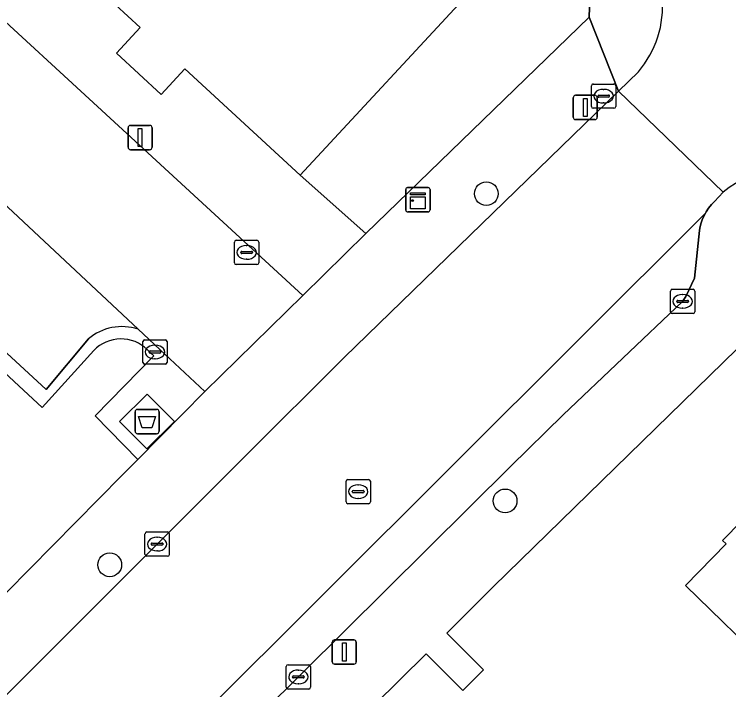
# Model space of a CAD drawing. Extents: x 159217 to 160349, y 381246 to 382172.
# Drawn here: x 159909.62 to 159939.01, y 381798.65 to 381826.46 of the extents above; entities that cross this region are included whole.
import ezdxf

# ---------------------------------------------------------------- set-up
doc = ezdxf.new("R2010")
doc.units = 0
for name, color, linetype in [('IMGEO_Afval_apart_plaats', 7, 'Continuous'), ('IMGEO_Boom', 7, 'Continuous'), ('IMGEO_Erf', 7, 'Continuous'), ('IMGEO_Groenvoorziening', 7, 'Continuous'), ('IMGEO_Kast', 7, 'Continuous'), ('IMGEO_Kolk', 7, 'Continuous'), ('IMGEO_Lichtmast', 7, 'Continuous'), ('IMGEO_Pand', 7, 'Continuous'), ('IMGEO_Parkeervlak_gesloten', 7, 'Continuous'), ('IMGEO_Parkeervlak_open', 7, 'Continuous'), ('IMGEO_Rijbaan_lokaal_gesloten', 7, 'Continuous'), ('IMGEO_Rijbaan_lokaal_open', 7, 'Continuous'), ('IMGEO_Rioolput', 7, 'Continuous'), ('IMGEO_Voetpad_gesloten', 7, 'Continuous'), ('IMGEO_Voetpad_open', 7, 'Continuous')]:
    doc.layers.add(name, color=color, linetype=linetype)

msp = doc.modelspace()

# ---------------------------------------------------------------- linework, layer by layer
at = {"layer": 'IMGEO_Afval_apart_plaats'}
for p, q in [((159914.583, 381809.296), (159914.583, 381810.096)), ((159914.583, 381810.096), (159914.583, 381809.296)), ((159914.683, 381810.196), (159915.473, 381810.196)), ((159915.473, 381810.196), (159914.683, 381810.196)), ((159915.573, 381810.096), (159915.573, 381809.296)), ((159915.573, 381809.296), (159915.573, 381810.096)), ((159915.473, 381809.196), (159914.683, 381809.196)), ((159914.683, 381809.196), (159915.473, 381809.196))]:
    msp.add_line(p, q, dxfattribs=at)
msp.add_lwpolyline([(159914.726, 381809.91), (159915.43, 381809.91), (159915.281, 381809.44), (159914.875, 381809.44), (159914.726, 381809.91)], dxfattribs=at)
for centre, start, end in [((159914.683, 381810.096), 90, 180), ((159914.683, 381810.096), 90, 180), ((159915.473, 381810.096), 0, 90), ((159915.473, 381810.096), 360, 90), ((159914.683, 381809.296), 180, 270), ((159914.683, 381809.296), 180, 270), ((159915.473, 381809.296), 270, 0), ((159915.473, 381809.296), 270, 0)]:
    msp.add_arc(centre, 0.1, start, end, dxfattribs=at)
at = {"layer": 'IMGEO_Boom'}
for centre in [(159929.036, 381819.077), (159929.809, 381806.427), (159913.542, 381803.798)]:
    msp.add_circle(centre, 0.489, dxfattribs=at)
at = {"layer": 'IMGEO_Erf'}
for points in [[(159940.454, 381813.753), (159929.336, 381802.899), (159927.416, 381800.988), (159928.917, 381799.476), (159928.063, 381798.627), (159926.561, 381800.137), (159922.301, 381795.92), (159906.801, 381780.326), (159924.33, 381763.872), (159925.115, 381764.67), (159925.088, 381764.697), (159923.245, 381766.559), (159925.305, 381768.599), (159928.189, 381771.455), (159931.083, 381774.32), (159932.926, 381772.458), (159936.097, 381775.597), (159934.248, 381777.453), (159937.123, 381780.317), (159940.008, 381783.19)], [(159940.812, 381799.455), (159937.231, 381802.944), (159938.899, 381804.656), (159938.756, 381804.796), (159945.095, 381811.253)]]:
    msp.add_lwpolyline(points, dxfattribs=at)
at = {"layer": 'IMGEO_Groenvoorziening'}
for points in [[(159906.57, 381848.156), (159917.516, 381837.973), (159928.608, 381827.654), (159921.379, 381819.838), (159924.084, 381817.44), (159933.265, 381826.34), (159933.739, 381839.573), (159933.722, 381839.82), (159933.683, 381840.065), (159933.622, 381840.305), (159933.54, 381840.539), (159933.438, 381840.764), (159933.315, 381840.98), (159933.174, 381841.183), (159933.016, 381841.373), (159932.947, 381841.446), (159926.719, 381834.762), (159924.539, 381836.75), (159930.515, 381843.175), (159920.4, 381849.909), (159915.779, 381844.906), (159913.6, 381846.901), (159917.884, 381851.585), (159907.763, 381858.313)], [(159912.887, 381812.621), (159910.756, 381810.27), (159896.655, 381823.374), (159888.7, 381830.703), (159880.242, 381838.676), (159873.353, 381833.285), (159872.336, 381831.31)], [(159857.487, 381819.613), (159889.337, 381790.147), (159885.563, 381786.183), (159885.473, 381786.053), (159885.395, 381785.916), (159885.33, 381785.772), (159885.278, 381785.623), (159885.239, 381785.47), (159885.214, 381785.314), (159885.203, 381785.157), (159885.207, 381784.999), (159885.224, 381784.842), (159885.255, 381784.687), (159885.3, 381784.536), (159885.359, 381784.389), (159885.416, 381784.273), (159888.474, 381781.541), (159914.045, 381807.475)], [(159914.045, 381807.475), (159914.692, 381808.131), (159912.949, 381809.933), (159915.351, 381812.402), (159915.223, 381812.529), (159915.093, 381812.652)]]:
    msp.add_lwpolyline(points, dxfattribs=at)
msp.add_arc((159914.005, 381811.544), 1.553, 45.5376, 136.0726, dxfattribs=at)
at = {"layer": 'IMGEO_Kast'}
for p, q in [((159925.721, 381818.402), (159925.721, 381819.243)), ((159925.721, 381819.243), (159925.721, 381818.402)), ((159925.796, 381819.327), (159926.637, 381819.327)), ((159926.637, 381819.327), (159925.796, 381819.327)), ((159926.721, 381819.252), (159926.721, 381818.411)), ((159926.721, 381818.411), (159926.721, 381819.252)), ((159926.646, 381818.327), (159925.805, 381818.327)), ((159925.805, 381818.327), (159926.646, 381818.327))]:
    msp.add_line(p, q, dxfattribs=at)
for points in [[(159925.916, 381819.117), (159926.516, 381819.117), (159926.516, 381819.032), (159925.916, 381819.032), (159925.916, 381819.117)], [(159925.916, 381818.942), (159926.516, 381818.942), (159926.516, 381818.453), (159925.916, 381818.453), (159925.916, 381818.942)]]:
    msp.add_lwpolyline(points, dxfattribs=at)
msp.add_circle((159926, 381818.791), 0.0377, dxfattribs=at)
for centre, start, end in [((159925.799, 381819.249), 92.4484, 184.2845), ((159925.799, 381819.249), 92.4484, 184.2845), ((159926.643, 381819.249), 2.4484, 94.2845), ((159926.643, 381819.249), 2.4484, 94.2845), ((159925.799, 381818.405), 182.4484, 274.2845), ((159925.799, 381818.405), 182.4484, 274.2845), ((159926.643, 381818.405), 272.4484, 4.2845), ((159926.643, 381818.405), 272.4484, 4.2845)]:
    msp.add_arc(centre, 0.0779, start, end, dxfattribs=at)
at = {"layer": 'IMGEO_Kolk'}
for p, q in [((159933.36, 381822.666), (159933.36, 381823.518)), ((159933.435, 381823.592), (159934.287, 381823.592)), ((159933.848, 381823.372), (159933.873, 381823.372)), ((159934.361, 381823.518), (159934.361, 381822.666)), ((159933.619, 381823.086), (159933.619, 381823.098)), ((159934.057, 381823.049), (159933.659, 381823.049)), ((159933.662, 381823.135), (159934.06, 381823.135)), ((159934.103, 381823.098), (159934.103, 381823.086)), ((159933.871, 381822.812), (159933.846, 381822.812)), ((159934.287, 381822.592), (159933.435, 381822.592)), ((159918.747, 381817.158), (159919.599, 381817.158)), ((159918.672, 381816.232), (159918.672, 381817.084)), ((159919.16, 381816.938), (159919.185, 381816.938)), ((159919.673, 381817.084), (159919.673, 381816.232)), ((159918.931, 381816.652), (159918.931, 381816.664)), ((159919.369, 381816.615), (159918.971, 381816.615)), ((159918.974, 381816.701), (159919.372, 381816.701)), ((159919.415, 381816.664), (159919.415, 381816.652)), ((159919.183, 381816.378), (159919.158, 381816.378)), ((159919.599, 381816.158), (159918.747, 381816.158)), ((159936.688, 381815.142), (159937.54, 381815.142)), ((159936.613, 381814.216), (159936.613, 381815.068)), ((159937.101, 381814.922), (159937.126, 381814.922)), ((159937.614, 381815.068), (159937.614, 381814.216)), ((159936.872, 381814.636), (159936.872, 381814.648)), ((159937.31, 381814.599), (159936.912, 381814.599)), ((159936.915, 381814.685), (159937.313, 381814.685)), ((159937.356, 381814.648), (159937.356, 381814.636)), ((159937.124, 381814.362), (159937.099, 381814.362)), ((159937.54, 381814.142), (159936.688, 381814.142)), ((159914.978, 381813.059), (159915.83, 381813.059)), ((159914.903, 381812.133), (159914.903, 381812.985)), ((159915.391, 381812.839), (159915.416, 381812.839)), ((159915.904, 381812.985), (159915.904, 381812.133)), ((159915.162, 381812.553), (159915.162, 381812.565)), ((159915.6, 381812.516), (159915.202, 381812.516)), ((159915.205, 381812.602), (159915.603, 381812.602)), ((159915.646, 381812.565), (159915.646, 381812.553)), ((159915.414, 381812.279), (159915.389, 381812.279)), ((159915.83, 381812.059), (159914.978, 381812.059)), ((159915.068, 381805.149), (159915.92, 381805.149)), ((159914.993, 381804.223), (159914.993, 381805.075)), ((159915.481, 381804.929), (159915.506, 381804.929)), ((159915.994, 381805.075), (159915.994, 381804.223)), ((159915.252, 381804.643), (159915.252, 381804.655)), ((159915.69, 381804.606), (159915.292, 381804.606)), ((159915.295, 381804.692), (159915.693, 381804.692)), ((159915.736, 381804.655), (159915.736, 381804.643)), ((159915.504, 381804.369), (159915.479, 381804.369)), ((159915.92, 381804.149), (159915.068, 381804.149)), ((159920.805, 381798.757), (159920.805, 381799.609)), ((159920.88, 381799.683), (159921.732, 381799.683)), ((159921.806, 381799.609), (159921.806, 381798.757)), ((159921.107, 381799.226), (159921.505, 381799.226)), ((159921.293, 381799.463), (159921.318, 381799.463)), ((159921.064, 381799.177), (159921.064, 381799.189)), ((159921.502, 381799.14), (159921.104, 381799.14)), ((159921.548, 381799.189), (159921.548, 381799.177)), ((159921.732, 381798.683), (159920.88, 381798.683)), ((159921.316, 381798.903), (159921.291, 381798.903))]:
    msp.add_line(p, q, dxfattribs=at)
for points in [[(159933.36, 381822.666), (159933.36, 381823.518)], [(159933.435, 381823.592), (159934.287, 381823.592)], [(159934.361, 381823.518), (159934.361, 381822.666)], [(159934.287, 381822.592), (159933.435, 381822.592)], [(159918.747, 381817.158), (159919.599, 381817.158)], [(159918.672, 381816.232), (159918.672, 381817.084)], [(159919.673, 381817.084), (159919.673, 381816.232)], [(159919.599, 381816.158), (159918.747, 381816.158)], [(159936.688, 381815.142), (159937.54, 381815.142)], [(159936.613, 381814.216), (159936.613, 381815.068)], [(159937.614, 381815.068), (159937.614, 381814.216)], [(159937.54, 381814.142), (159936.688, 381814.142)], [(159914.978, 381813.059), (159915.83, 381813.059)], [(159914.903, 381812.133), (159914.903, 381812.985)], [(159915.904, 381812.985), (159915.904, 381812.133)], [(159915.83, 381812.059), (159914.978, 381812.059)], [(159915.068, 381805.149), (159915.92, 381805.149)], [(159914.993, 381804.223), (159914.993, 381805.075)], [(159915.994, 381805.075), (159915.994, 381804.223)], [(159915.92, 381804.149), (159915.068, 381804.149)], [(159920.805, 381798.757), (159920.805, 381799.609)], [(159920.88, 381799.683), (159921.732, 381799.683)], [(159921.806, 381799.609), (159921.806, 381798.757)], [(159921.732, 381798.683), (159920.88, 381798.683)]]:
    msp.add_lwpolyline(points, dxfattribs=at)
for centre, radius, start, end in [((159933.437, 381823.516), 0.0765, 91.552, 178.448), ((159933.437, 381823.516), 0.0765, 91.552, 178.448), ((159934.285, 381823.516), 0.0765, 1.552, 88.448), ((159934.285, 381823.516), 0.0765, 1.552, 88.448), ((159933.659, 381823.095), 0.0403, 85.8775, 175.7526), ((159933.656, 381823.085), 0.0366, 178.938, 274.7102), ((159934.06, 381823.092), 0.043, 264.8664, 352.4533), ((159934.064, 381823.097), 0.0386, 1.7309, 96.639), ((159933.437, 381822.668), 0.0765, 181.552, 268.448), ((159933.437, 381822.668), 0.0765, 181.552, 268.448), ((159934.285, 381822.668), 0.0765, 271.552, 358.448), ((159934.285, 381822.668), 0.0765, 271.552, 358.448), ((159918.749, 381817.082), 0.0765, 91.552, 178.448), ((159918.749, 381817.082), 0.0765, 91.552, 178.448), ((159919.597, 381817.082), 0.0765, 1.552, 88.448), ((159919.597, 381817.082), 0.0765, 1.552, 88.448), ((159918.971, 381816.661), 0.0403, 85.8775, 175.7526), ((159918.968, 381816.651), 0.0366, 178.938, 274.7102), ((159919.372, 381816.658), 0.043, 264.8664, 352.4533), ((159919.376, 381816.663), 0.0386, 1.7309, 96.639), ((159918.749, 381816.234), 0.0765, 181.552, 268.448), ((159918.749, 381816.234), 0.0765, 181.552, 268.448), ((159919.597, 381816.234), 0.0765, 271.552, 358.448), ((159919.597, 381816.234), 0.0765, 271.552, 358.448), ((159936.69, 381815.066), 0.0765, 91.552, 178.448), ((159936.69, 381815.066), 0.0765, 91.552, 178.448), ((159937.538, 381815.066), 0.0765, 1.552, 88.448), ((159937.538, 381815.066), 0.0765, 1.552, 88.448), ((159936.912, 381814.645), 0.0403, 85.8775, 175.7526), ((159936.909, 381814.635), 0.0366, 178.938, 274.7102), ((159937.313, 381814.642), 0.043, 264.8664, 352.4533), ((159937.317, 381814.647), 0.0386, 1.7309, 96.639), ((159936.69, 381814.218), 0.0765, 181.552, 268.448), ((159936.69, 381814.218), 0.0765, 181.552, 268.448), ((159937.538, 381814.218), 0.0765, 271.552, 358.448), ((159937.538, 381814.218), 0.0765, 271.552, 358.448), ((159914.98, 381812.983), 0.0765, 91.552, 178.448), ((159914.98, 381812.983), 0.0765, 91.552, 178.448), ((159915.828, 381812.983), 0.0765, 1.552, 88.448), ((159915.828, 381812.983), 0.0765, 1.552, 88.448), ((159915.202, 381812.562), 0.0403, 85.8775, 175.7526), ((159915.199, 381812.552), 0.0366, 178.938, 274.7102), ((159915.603, 381812.559), 0.043, 264.8664, 352.4533), ((159915.607, 381812.564), 0.0386, 1.7309, 96.639), ((159914.98, 381812.135), 0.0765, 181.552, 268.448), ((159914.98, 381812.135), 0.0765, 181.552, 268.448), ((159915.828, 381812.135), 0.0765, 271.552, 358.448), ((159915.828, 381812.135), 0.0765, 271.552, 358.448), ((159915.07, 381805.073), 0.0765, 91.552, 178.448), ((159915.07, 381805.073), 0.0765, 91.552, 178.448), ((159915.918, 381805.073), 0.0765, 1.552, 88.448), ((159915.918, 381805.073), 0.0765, 1.552, 88.448), ((159915.292, 381804.652), 0.0403, 85.8775, 175.7526), ((159915.289, 381804.642), 0.0366, 178.938, 274.7102), ((159915.693, 381804.649), 0.043, 264.8664, 352.4533), ((159915.697, 381804.654), 0.0386, 1.7309, 96.639), ((159915.07, 381804.225), 0.0765, 181.552, 268.448), ((159915.07, 381804.225), 0.0765, 181.552, 268.448), ((159915.918, 381804.225), 0.0765, 271.552, 358.448), ((159915.918, 381804.225), 0.0765, 271.552, 358.448), ((159920.882, 381799.607), 0.0765, 91.552, 178.448), ((159920.882, 381799.607), 0.0765, 91.552, 178.448), ((159921.73, 381799.607), 0.0765, 1.552, 88.448), ((159921.73, 381799.607), 0.0765, 1.552, 88.448), ((159921.104, 381799.186), 0.0403, 85.8775, 175.7526), ((159921.509, 381799.188), 0.0386, 1.7309, 96.639), ((159921.101, 381799.176), 0.0366, 178.938, 274.7102), ((159921.505, 381799.183), 0.043, 264.8664, 352.4533), ((159920.882, 381798.759), 0.0765, 181.552, 268.448), ((159920.882, 381798.759), 0.0765, 181.552, 268.448), ((159921.73, 381798.759), 0.0765, 271.552, 358.448), ((159921.73, 381798.759), 0.0765, 271.552, 358.448)]:
    msp.add_arc(centre, radius, start, end, dxfattribs=at)
for centre, major_axis, ratio, start_param, end_param in [((159933.847, 381823.092), (-0.387, 0.002), 0.722429, 4.712389, 7.853982), ((159933.872, 381823.092), (-0.39, 0.002), 0.717154, 1.570796, 4.712389), ((159919.159, 381816.658), (-0.387, 0.002), 0.722429, 4.712389, 7.853982), ((159919.184, 381816.658), (-0.39, 0.002), 0.717154, 1.570796, 4.712389), ((159937.1, 381814.642), (-0.387, 0.002), 0.722429, 4.712389, 7.853982), ((159937.125, 381814.642), (-0.39, 0.002), 0.717154, 1.570796, 4.712389), ((159915.39, 381812.559), (-0.387, 0.002), 0.722429, 4.712389, 7.853982), ((159915.415, 381812.559), (-0.39, 0.002), 0.717154, 1.570796, 4.712389), ((159915.48, 381804.649), (-0.387, 0.002), 0.722429, 4.712389, 7.853982), ((159915.505, 381804.649), (-0.39, 0.002), 0.717154, 1.570796, 4.712389), ((159921.292, 381799.183), (-0.387, 0.002), 0.722429, 4.712389, 7.853982), ((159921.317, 381799.183), (-0.39, 0.002), 0.717154, 1.570796, 4.712389)]:
    msp.add_ellipse(centre, major_axis=major_axis, ratio=ratio, start_param=start_param, end_param=end_param, dxfattribs=at)
at = {"layer": 'IMGEO_Lichtmast'}
for p, q in [((159932.609, 381822.227), (159932.609, 381823.027)), ((159932.609, 381823.027), (159932.609, 381822.227)), ((159932.709, 381823.127), (159933.499, 381823.127)), ((159933.499, 381823.127), (159932.709, 381823.127)), ((159933.599, 381823.027), (159933.599, 381822.227)), ((159933.599, 381822.227), (159933.599, 381823.027)), ((159933.499, 381822.127), (159932.709, 381822.127)), ((159932.709, 381822.127), (159933.499, 381822.127)), ((159914.395, 381821.888), (159915.185, 381821.888)), ((159915.185, 381821.888), (159914.395, 381821.888)), ((159914.295, 381820.988), (159914.295, 381821.788)), ((159914.295, 381821.788), (159914.295, 381820.988)), ((159915.285, 381821.788), (159915.285, 381820.988)), ((159915.285, 381820.988), (159915.285, 381821.788)), ((159915.185, 381820.888), (159914.395, 381820.888)), ((159914.395, 381820.888), (159915.185, 381820.888)), ((159922.796, 381800.706), (159923.586, 381800.706)), ((159923.586, 381800.706), (159922.796, 381800.706)), ((159922.696, 381799.806), (159922.696, 381800.606)), ((159922.696, 381800.606), (159922.696, 381799.806)), ((159923.686, 381800.606), (159923.686, 381799.806)), ((159923.686, 381799.806), (159923.686, 381800.606)), ((159923.586, 381799.706), (159922.796, 381799.706)), ((159922.796, 381799.706), (159923.586, 381799.706))]:
    msp.add_line(p, q, dxfattribs=at)
for points in [[(159933.029, 381823.002), (159933.179, 381823.002), (159933.179, 381822.252), (159933.029, 381822.252), (159933.029, 381823.002)], [(159914.715, 381821.763), (159914.865, 381821.763), (159914.865, 381821.013), (159914.715, 381821.013), (159914.715, 381821.763)], [(159923.116, 381800.581), (159923.266, 381800.581), (159923.266, 381799.831), (159923.116, 381799.831), (159923.116, 381800.581)]]:
    msp.add_lwpolyline(points, dxfattribs=at)
for centre, start, end in [((159932.709, 381823.027), 90, 180), ((159932.709, 381823.027), 90, 180), ((159933.499, 381823.027), 0, 90), ((159933.499, 381823.027), 360, 90), ((159932.709, 381822.227), 180, 270), ((159932.709, 381822.227), 180, 270), ((159933.499, 381822.227), 270, 0), ((159933.499, 381822.227), 270, 0), ((159914.395, 381821.788), 90, 180), ((159914.395, 381821.788), 90, 180), ((159915.185, 381821.788), 0, 90), ((159915.185, 381821.788), 360, 90), ((159914.395, 381820.988), 180, 270), ((159914.395, 381820.988), 180, 270), ((159915.185, 381820.988), 270, 0), ((159915.185, 381820.988), 270, 0), ((159922.796, 381800.606), 90, 180), ((159922.796, 381800.606), 90, 180), ((159923.586, 381800.606), 0, 90), ((159923.586, 381800.606), 360, 90), ((159922.796, 381799.806), 180, 270), ((159922.796, 381799.806), 180, 270), ((159923.586, 381799.806), 270, 0), ((159923.586, 381799.806), 270, 0)]:
    msp.add_arc(centre, 0.1, start, end, dxfattribs=at)
at = {"layer": 'IMGEO_Pand'}
for points in [[(159917.516, 381837.973), (159910.222, 381830.133), (159914.791, 381825.913), (159913.815, 381824.858), (159915.659, 381823.155), (159916.633, 381824.21), (159921.379, 381819.838), (159928.608, 381827.654)], [(159949.735, 381806.735), (159945.095, 381811.253), (159938.756, 381804.796), (159938.899, 381804.656), (159937.231, 381802.944), (159940.812, 381799.455), (159941.743, 381798.547)]]:
    msp.add_lwpolyline(points, close=True, dxfattribs=at)
at = {"layer": 'IMGEO_Parkeervlak_gesloten'}
msp.add_lwpolyline([(159919.787, 381797.674), (159930.045, 381807.864), (159932.204, 381809.976), (159937.113, 381814.643), (159937.25, 381814.837), (159937.6, 381815.605), (159937.805, 381817.557), (159937.821, 381817.653), (159937.863, 381817.831), (159937.921, 381818.005), (159937.994, 381818.172), (159938.048, 381818.271), (159891.064, 381771.401), (159892.43, 381770.068), (159895.459, 381773.149), (159903.384, 381781.145), (159903.797, 381781.572), (159906.442, 381784.248)], close=True, dxfattribs=at)
at = {"layer": 'IMGEO_Parkeervlak_open'}
for points in [[(159914.711, 381813.495), (159903.749, 381823.75), (159886.77, 381839.403)], [(159886.815, 381836.956), (159884.919, 381834.949), (159886.528, 381833.435), (159893.595, 381827.017), (159910.929, 381811.015), (159912.663, 381813.097)]]:
    msp.add_lwpolyline(points, dxfattribs=at)
msp.add_arc((159914.041, 381811.477), 2.127, 71.6237, 130.3714, dxfattribs=at)
at = {"layer": 'IMGEO_Rijbaan_lokaal_gesloten'}
msp.add_lwpolyline([(159938.048, 381818.271), (159938.082, 381818.333), (159938.183, 381818.485), (159938.298, 381818.627), (159938.426, 381818.758), (159938.783, 381819.137), (159934.469, 381823.293), (159923.198, 381812.347), (159919.105, 381808.256), (159902.612, 381791.773), (159891.655, 381780.649), (159890.66, 381779.639), (159887.975, 381776.913), (159886.721, 381775.64), (159891.064, 381771.401)], close=True, dxfattribs=at)
at = {"layer": 'IMGEO_Rijbaan_lokaal_open'}
for points in [[(159884.254, 381841.707), (159886.77, 381839.403), (159903.749, 381823.75), (159914.711, 381813.495), (159915.603, 381812.661), (159917.454, 381810.929), (159921.488, 381814.881), (159899.927, 381834.749), (159884.869, 381848.657)], [(159935.291, 381824.091), (159934.469, 381823.293), (159938.783, 381819.137)]]:
    msp.add_lwpolyline(points, dxfattribs=at)
for centre, radius, start, end in [((159932.121, 381826.796), 4.167, 319.5285, 5.0296), ((159943.161, 381813.599), 7.06, 50.4727, 128.3261)]:
    msp.add_arc(centre, radius, start, end, dxfattribs=at)
at = {"layer": 'IMGEO_Rioolput'}
for p, q in [((159923.264, 381806.384), (159923.264, 381807.236)), ((159923.339, 381807.31), (159924.191, 381807.31)), ((159924.265, 381807.236), (159924.265, 381806.384)), ((159923.566, 381806.853), (159923.964, 381806.853)), ((159923.752, 381807.09), (159923.777, 381807.09)), ((159923.523, 381806.804), (159923.523, 381806.816)), ((159923.961, 381806.767), (159923.563, 381806.767)), ((159924.007, 381806.816), (159924.007, 381806.804)), ((159924.191, 381806.31), (159923.339, 381806.31)), ((159923.775, 381806.53), (159923.75, 381806.53))]:
    msp.add_line(p, q, dxfattribs=at)
for points in [[(159923.264, 381806.384), (159923.264, 381807.236)], [(159923.339, 381807.31), (159924.191, 381807.31)], [(159924.265, 381807.236), (159924.265, 381806.384)], [(159924.191, 381806.31), (159923.339, 381806.31)]]:
    msp.add_lwpolyline(points, dxfattribs=at)
for centre, radius, start, end in [((159923.341, 381807.234), 0.0765, 91.552, 178.448), ((159923.341, 381807.234), 0.0765, 91.552, 178.448), ((159924.189, 381807.234), 0.0765, 1.552, 88.448), ((159924.189, 381807.234), 0.0765, 1.552, 88.448), ((159923.563, 381806.813), 0.0403, 85.8775, 175.7526), ((159923.968, 381806.815), 0.0386, 1.7309, 96.639), ((159923.56, 381806.803), 0.0366, 178.938, 274.7102), ((159923.964, 381806.81), 0.043, 264.8664, 352.4533), ((159923.341, 381806.386), 0.0765, 181.552, 268.448), ((159923.341, 381806.386), 0.0765, 181.552, 268.448), ((159924.189, 381806.386), 0.0765, 271.552, 358.448), ((159924.189, 381806.386), 0.0765, 271.552, 358.448)]:
    msp.add_arc(centre, radius, start, end, dxfattribs=at)
for centre, major_axis, ratio, start_param, end_param in [((159923.751, 381806.81), (-0.387, 0.002), 0.722429, 4.712389, 7.853982), ((159923.776, 381806.81), (-0.39, 0.002), 0.717154, 1.570796, 4.712389)]:
    msp.add_ellipse(centre, major_axis=major_axis, ratio=ratio, start_param=start_param, end_param=end_param, dxfattribs=at)
at = {"layer": 'IMGEO_Voetpad_gesloten'}
msp.add_lwpolyline([(159916.206, 381809.7), (159915.082, 381810.824), (159913.949, 381809.692), (159915.073, 381808.568)], close=True, dxfattribs=at)
at = {"layer": 'IMGEO_Voetpad_open'}
for points in [[(159907.763, 381858.313), (159917.884, 381851.585), (159920.4, 381849.909), (159930.515, 381843.175), (159932.947, 381841.446), (159933.016, 381841.373), (159933.174, 381841.183), (159933.315, 381840.98), (159933.438, 381840.764), (159933.54, 381840.539), (159933.622, 381840.305), (159933.683, 381840.065), (159933.722, 381839.82), (159933.739, 381839.573), (159933.265, 381826.34), (159934.469, 381823.293), (159935.291, 381824.091)], [(159884.869, 381848.657), (159899.927, 381834.749), (159921.488, 381814.881), (159924.084, 381817.44), (159921.379, 381819.838), (159916.633, 381824.21), (159915.659, 381823.155), (159913.815, 381824.858), (159914.791, 381825.913), (159910.222, 381830.133), (159905.653, 381834.354)], [(159878.83, 381840.651), (159879.966, 381839.118), (159880.242, 381838.676), (159888.7, 381830.703), (159896.655, 381823.374), (159910.756, 381810.27), (159912.887, 381812.621)], [(159912.663, 381813.097), (159910.929, 381811.015), (159893.595, 381827.017), (159886.528, 381833.435), (159884.919, 381834.949), (159886.815, 381836.956)], [(159902.612, 381791.773), (159919.105, 381808.256), (159923.198, 381812.347), (159934.469, 381823.293), (159933.265, 381826.34), (159924.084, 381817.44), (159921.488, 381814.881), (159917.454, 381810.929), (159914.692, 381808.131), (159914.045, 381807.475), (159888.474, 381781.541)], [(159938.783, 381819.137), (159938.426, 381818.758), (159938.298, 381818.627), (159938.183, 381818.485), (159938.082, 381818.333), (159938.048, 381818.271), (159937.994, 381818.172), (159937.921, 381818.005), (159937.863, 381817.831), (159937.821, 381817.653), (159937.805, 381817.557), (159937.6, 381815.605), (159937.25, 381814.837), (159937.113, 381814.643), (159932.204, 381809.976), (159930.045, 381807.864), (159919.787, 381797.674)], [(159873.098, 381745.66), (159875.91, 381748.598), (159877.274, 381750), (159903.837, 381777.301), (159906.801, 381780.326), (159922.301, 381795.92), (159926.561, 381800.137), (159928.063, 381798.627), (159928.917, 381799.476), (159927.416, 381800.988), (159929.336, 381802.899), (159940.454, 381813.753), (159941.175, 381814.443)], [(159915.603, 381812.661), (159914.711, 381813.495)], [(159915.093, 381812.652), (159915.223, 381812.529), (159915.351, 381812.402), (159912.949, 381809.933), (159914.692, 381808.131), (159917.454, 381810.929), (159915.603, 381812.661)]]:
    msp.add_lwpolyline(points, dxfattribs=at)
msp.add_lwpolyline([(159916.206, 381809.7), (159915.073, 381808.568), (159913.949, 381809.692), (159915.082, 381810.824)], close=True, dxfattribs=at)
for centre, radius, start, end in [((159932.121, 381826.796), 4.167, 319.5285, 5.0296), ((159943.161, 381813.599), 7.06, 50.4727, 128.3261), ((159914.041, 381811.477), 2.127, 71.6237, 130.3714), ((159914.005, 381811.544), 1.553, 45.5376, 136.0726)]:
    msp.add_arc(centre, radius, start, end, dxfattribs=at)

doc.saveas('drawing.dxf')
